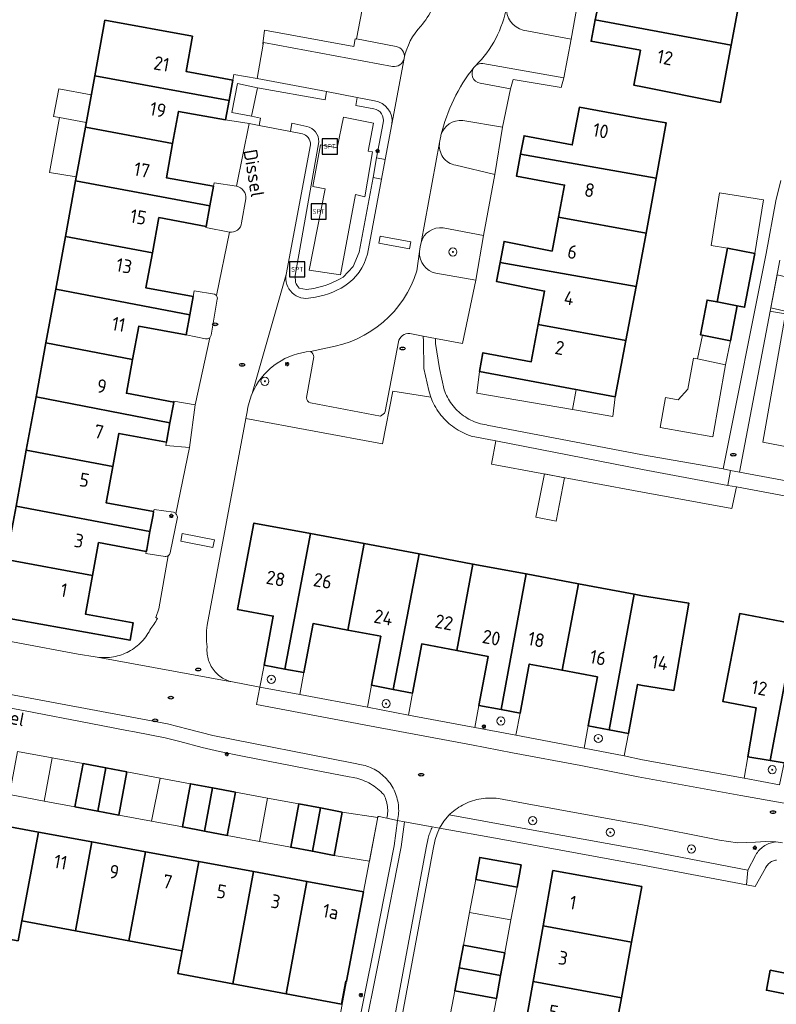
# Model space of a CAD drawing. Header units: metres. Extents: x 152610 to 160096, y 456114 to 462495.
# Tile 357 of 656: x 157439 to 157513, y 460088 to 460185. Entities that reach past the tile are written whole.
import ezdxf
from ezdxf.enums import TextEntityAlignment as Align

# ---------------------------------------------------------------- set-up
doc = ezdxf.new("R2010")
doc.units = ezdxf.units.M
doc.header["$LTSCALE"] = 0.5
doc.layers.get('0').update_dxf_attribs({"linetype": 'CONTINUOUS'})
for name, color, linetype, lineweight in [('B-PV-GR-BEPLANTING_CULTUUR_BOSPLANTSOEN-GV', 251, 'CONTINUOUS', 18), ('B-PV-GR-BEPLANTING_CULTUUR_HEESTERS-GV', 251, 'CONTINUOUS', 18), ('B-PV-GR-BEPLANTING_CULTUUR_ROOS-GV', 251, 'CONTINUOUS', 18), ('B-PV-GR-BEPLANTING_CULTUUR_VASTE PLANTENVAK-GV', 251, 'CONTINUOUS', 18), ('B-PV-GR-BOOM-S', 251, 'CONTINUOUS', 25), ('B-PV-GR-HAAG-GV', 251, 'CONTINUOUS', 13), ('B-PV-IE-MEUBILAIR-S', 251, 'CONTINUOUS', 25), ('B-PV-IE-MEUBILAIR_WEGMEUBILAIR-S', 251, 'CONTINUOUS', 25), ('B-PV-OG-BEBOUWING-GV', 6, 'CONTINUOUS', 35), ('B-PV-OG-BEBOUWING-T18', 1, 'CONTINUOUS', 18), ('B-PV-OG-BEBOUWING_OVERBOUWING-GV', 251, 'CONTINUOUS', 18), ('B-PV-OG-BEBOUWING_SCHUUR-GV', 251, 'CONTINUOUS', 18), ('B-PV-OG-TERREIN_BEGROEID-GV', 251, 'CONTINUOUS', 18), ('B-PV-OG-TOPOGRAFIE-T18', 1, 'CONTINUOUS', 18), ('B-PV-VH-GESLOTENVERHARDING_KUNSTSTOF-GV', 251, 'CONTINUOUS', 18), ('B-PV-VH-HALFVERHARDING_GRAVEL-GV', 251, 'CONTINUOUS', 18), ('B-PV-VH-ONVERHARD_ZAND-GV', 251, 'CONTINUOUS', 18), ('B-PV-VH-OPENVERHARDING_BETONSTRAATSTEEN-GV', 251, 'CONTINUOUS', 18), ('B-PV-VH-OPENVERHARDING_STRAATBAKSTEEN-GV', 251, 'CONTINUOUS', 18), ('B-PV-VH-OPENVERHARDING_TEGEL-GV', 251, 'CONTINUOUS', 18)]:
    doc.layers.add(name, color=color, linetype=linetype, lineweight=lineweight)
doc.styles.add('NLCS-ISO', font='NLCS-ISO.ttf')
doc.styles.add('NLCS-ISO-M750-T18', font='NLCS-ISO.ttf', dxfattribs={"height": 1.35})

# ---------------------------------------------------------------- blocks, each defined once
blk = doc.blocks.new('SIE-MEUBILAIR_PAAL_LICHTMAST-SO')
for points in [[(-0.62, 0), (-1, 0)], [(-0.71, 0.71), (-0.44, 0.44)], [(0, 1), (0, 0.62)], [(0.44, 0.44), (0.71, 0.71)], [(1, 0), (0.62, 0)], [(-0.71, -0.71), (-0.44, -0.44)], [(0, -0.62), (0, -1)], [(0.44, -0.44), (0.71, -0.71)]]:
    blk.add_lwpolyline(points)
blk.add_circle((0, 0), 0.5)
blk = doc.blocks.new('SIE-MEUBILAIR_PUT_RIOOLPUT-SO')
blk.add_ellipse((0, 0), major_axis=(1.25, 0), ratio=0.54)
at = {"style": 'NLCS-ISO'}
blk.add_text('ri', height=0.75, dxfattribs=at).set_placement((-0.04, 0.07), align=Align.MIDDLE_CENTER)
blk = doc.blocks.new('SIE-WEG_SPEELTOESTEL-SO')
at = {"flags": 128}
blk.add_lwpolyline([(-3.75, -3.75), (3.75, -3.75), (3.75, 3.75), (-3.75, 3.75)], close=True, dxfattribs=at)
at = {"style": 'NLCS-ISO'}
blk.add_text('SPT', height=2.25, dxfattribs=at).set_placement((0, 0), align=Align.MIDDLE_CENTER)
blk = doc.blocks.new('SGR-BOOM_GBKN-SO')
at = {"linetype": 'ByBlock', "lineweight": 18}
h = blk.add_hatch(color=0, dxfattribs=at)
h.dxf.hatch_style = 1
edge = h.paths.add_edge_path()
edge.add_arc((0, 0), 0.25, 0, 360)
at = {"color": 0, "linetype": 'ByBlock', "lineweight": 18}
for radius in [2, 0.25]:
    blk.add_circle((0, 0), radius, dxfattribs=at)
at = {"color": 0, "linetype": 'ByBlock', "lineweight": 18, "style": 'NLCS-ISO'}
blk.add_attdef('SOORT', (2.5, 0), '', height=1.5, dxfattribs=at)

msp = doc.modelspace()

# ---------------------------------------------------------------- linework, layer by layer
at = {"layer": 'B-PV-GR-BEPLANTING_CULTUUR_BOSPLANTSOEN-GV', "flags": 128}
msp.add_lwpolyline([(157529.921, 460139.561), (157511.85, 460143.037), (157514.061, 460155.65), (157512.896, 460155.853), (157512.568, 460155.91), (157509.55, 460140.058), (157537.243, 460134.909)], dxfattribs=at)
msp.add_lwpolyline([(157500, 460140.336), (157485.57, 460143.156), (157485.143, 460140.86), (157500, 460138.096), (157508.774, 460136.482), (157509.237, 460138.616), (157508.4, 460138.772)], close=True, dxfattribs=at)
at = {"layer": 'B-PV-GR-BEPLANTING_CULTUUR_HEESTERS-GV', "flags": 128}
for points in [[(157488.269, 460183.576), (157492.962, 460182.698), (157493.765, 460187.107)], [(157484.356, 460163.369), (157480.387, 460164.106)], [(157478.206, 460162.679), (157478.126, 460162.245), (157478.06, 460161.772)], [(157479.674, 460159.661), (157483.582, 460158.973), (157484.356, 460163.369)]]:
    msp.add_lwpolyline(points, dxfattribs=at)
at = {"layer": 'B-PV-GR-BEPLANTING_CULTUUR_HEESTERS-GV'}
for points in [[(157486.633, 460185.897, 0.377502), (157488.269, 460183.576)], [(157480.387, 460164.106, 0.375178), (157478.206, 460162.679)], [(157478.06, 460161.772, 0.381141), (157479.674, 460159.661)]]:
    msp.add_lwpolyline(points, format="xyb", dxfattribs=at)
at = {"layer": 'B-PV-GR-BEPLANTING_CULTUUR_ROOS-GV'}
for points in [[(157482.313, 460174.677, 0.362057), (157480.169, 460173.223)], [(157480.03, 460172.525, 0.415954), (157481.633, 460170.286)], [(157477.097, 460153.715, 0.369499), (157475.972, 460152.883)], [(157466.914, 460151.899, 0.264516), (157461.583, 460147.808)], [(157467.642, 460151.407, 0.275533), (157467.332, 460151.936)], [(157461.583, 460147.808, 0.068834), (157461.1, 460145.993)], [(157467.326, 460146.895, -0.353709), (157466.927, 460147.403)], [(157474.685, 460146.026, -0.180539), (157474.21, 460145.598)]]:
    msp.add_lwpolyline(points, format="xyb", dxfattribs=at)
at = {"layer": 'B-PV-GR-BEPLANTING_CULTUUR_ROOS-GV', "flags": 128}
for points in [[(157486.23, 460174.029), (157482.313, 460174.677)], [(157480.169, 460173.223), (157480.143, 460173.108), (157480.117, 460172.993), (157480.03, 460172.525)], [(157481.633, 460170.286), (157485.473, 460169.377), (157486.23, 460174.029)], [(157461.1, 460145.993), (157460.981, 460145.362), (157474.425, 460142.854), (157475.437, 460148.058), (157479.17, 460147.445), (157479.127, 460147.553), (157478.963, 460148.098), (157478.496, 460150.282), (157478.45, 460152.96), (157478.405, 460153.466), (157477.931, 460153.555), (157477.097, 460153.715)], [(157475.972, 460152.883), (157474.685, 460146.026)], [(157467.332, 460151.936), (157466.914, 460151.899)], [(157466.927, 460147.403), (157467.642, 460151.407)], [(157474.21, 460145.598), (157467.326, 460146.895)], [(157471.498, 460082.887), (157473.689, 460093.829), (157475.559, 460103.306), (157475.898, 460105.798), (157474.847, 460106.032), (157474.09, 460106.175), (157473.963, 460106.199), (157473.912, 460105.942), (157473.106, 460101.692), (157472.554, 460098.777), (157470.884, 460089.974), (157469.018, 460080.139)]]:
    msp.add_lwpolyline(points, dxfattribs=at)
for points in [[(157464.796, 460120.693), (157462.758, 460121.076), (157462.353, 460118.915), (157466.27, 460118.179), (157466.675, 460120.341)], [(157475.474, 460118.69), (157473.329, 460119.093), (157472.923, 460116.929), (157476.972, 460116.169), (157477.377, 460118.333)], [(157486.091, 460116.7), (157483.892, 460117.113), (157483.485, 460114.945), (157487.537, 460114.184), (157487.943, 460116.353)], [(157496.73, 460114.706), (157494.653, 460115.095), (157494.246, 460112.923), (157498.196, 460112.143), (157498.609, 460114.354)], [(157512.569, 460111.688), (157510.363, 460112.069), (157509.986, 460109.966), (157513.46, 460109.289), (157513.949, 460111.451)]]:
    msp.add_lwpolyline(points, close=True, dxfattribs=at)
at = {"layer": 'B-PV-GR-BEPLANTING_CULTUUR_VASTE PLANTENVAK-GV', "flags": 128}
for points in [[(157475.773, 460181.965), (157471.869, 460182.726), (157471.858, 460182.669), (157471.721, 460182.717), (157471.599, 460181.952), (157462.808, 460183.568), (157462.644, 460182.215), (157462.68, 460182.199)], [(157462.68, 460182.199), (157462.708, 460182.354), (157475.407, 460180.007)], [(157476.546, 460180.781), (157476.555, 460180.83)], [(157484.036, 460178.34), (157487.013, 460177.781), (157487.258, 460178.727), (157492.001, 460177.916), (157492.249, 460178.881), (157484.288, 460180.29)], [(157460.05, 460168.212), (157457.839, 460168.559), (157457.777, 460168.219), (157457.42, 460166.271), (157457.047, 460164.243), (157457.027, 460164.137), (157459.343, 460163.706)], [(157460.556, 460164.62), (157460.969, 460166.98)], [(157457.873, 460157.595), (157455.885, 460157.919), (157455.78, 460157.349), (157455.45, 460155.548), (157455.089, 460153.584), (157456.986, 460153.205)], [(157457.556, 460153.546), (157458.151, 460157.101)], [(157453.835, 460136.136), (157451.936, 460136.412), (157451.895, 460136.195), (157451.835, 460135.868), (157451.536, 460134.238), (157451.211, 460132.471), (157451.175, 460132.274), (157451.136, 460132.058), (157453.026, 460131.784)], [(157453.531, 460132.117), (157454.243, 460135.643)]]:
    msp.add_lwpolyline(points, dxfattribs=at)
at = {"layer": 'B-PV-GR-BEPLANTING_CULTUUR_VASTE PLANTENVAK-GV'}
for points in [[(157476.555, 460180.83, 0.401549), (157475.773, 460181.965)], [(157475.407, 460180.007, 0.401317), (157476.546, 460180.781)], [(157483.582, 460180.078, 0.059235), (157483.415, 460179.907)], [(157484.288, 460180.29, 0.194907), (157483.582, 460180.078)], [(157483.415, 460179.907, 0.564431), (157484.036, 460178.34)], [(157460.969, 460166.98, 0.387248), (157460.05, 460168.212)], [(157459.343, 460163.706, 0.432052), (157460.556, 460164.62)], [(157458.08, 460157.448, 0.158429), (157457.873, 460157.595)], [(157458.151, 460157.101, 0.220615), (157458.08, 460157.448)], [(157456.986, 460153.205, 0.249481), (157457.41, 460153.307)], [(157457.41, 460153.307, 0.152506), (157457.556, 460153.546)], [(157454.089, 460135.971, 0.127339), (157453.835, 460136.136)], [(157454.243, 460135.643, 0.152049), (157454.089, 460135.971)], [(157453.026, 460131.784, 0.174668), (157453.329, 460131.849)], [(157453.329, 460131.849, 0.209732), (157453.531, 460132.117)]]:
    msp.add_lwpolyline(points, format="xyb", dxfattribs=at)
at = {"layer": 'B-PV-GR-BEPLANTING_CULTUUR_VASTE PLANTENVAK-GV', "flags": 128}
for points in [[(157462.118, 460177.904), (157460.159, 460178.309), (157459.603, 460175.453), (157461.54, 460175.108)], [(157455.986, 460146.709), (157453.891, 460147.058), (157453.875, 460146.973), (157453.839, 460146.776), (157453.497, 460144.917), (157453.184, 460143.212), (157453.148, 460143.015), (157453.092, 460142.711), (157455.434, 460142.486)]]:
    msp.add_lwpolyline(points, close=True, dxfattribs=at)
at = {"layer": 'B-PV-GR-HAAG-GV', "flags": 128}
msp.add_lwpolyline([(157462.073, 460178.816), (157459.796, 460179.218), (157459.691, 460178.644), (157459.322, 460176.632), (157458.979, 460174.762), (157461.309, 460174.386), (157462.265, 460174.2), (157462.406, 460174.922), (157461.54, 460175.108), (157459.603, 460175.453), (157460.159, 460178.309), (157462.118, 460177.904), (157468.786, 460176.707), (157468.916, 460177.518)], close=True, dxfattribs=at)
for points in [[(157473.626, 460176.625), (157471.916, 460176.949), (157471.797, 460176.166), (157473.555, 460175.826)], [(157466.957, 460174.096), (157465.494, 460174.431), (157465.349, 460173.6)], [(157474.47, 460174.466), (157473.836, 460171.009), (157474.678, 460170.851), (157475.333, 460174.326)], [(157465.349, 460173.6), (157466.547, 460173.367)], [(157467.317, 460172.287), (157464.929, 460159.531)], [(157465.838, 460158.749), (157465.813, 460159.442), (157468.15, 460172.59)], [(157472.921, 460161.529), (157474.312, 460168.908), (157473.48, 460169.065), (157472.133, 460161.718), (157471.529, 460160.298), (157470.533, 460159.262)], [(157467.643, 460158.147), (157466.934, 460158.034), (157466.229, 460158.193)]]:
    msp.add_lwpolyline(points, dxfattribs=at)
at = {"layer": 'B-PV-GR-HAAG-GV'}
for points in [[(157475.333, 460174.326, 0.409934), (157473.626, 460176.625)], [(157473.555, 460175.826, -0.450591), (157474.47, 460174.466)], [(157466.547, 460173.367, -0.163235), (157467.091, 460173.022)], [(157468.15, 460172.59, 0.360511), (157466.957, 460174.096)], [(157467.091, 460173.022, -0.192455), (157467.317, 460172.287)], [(157470.72, 460158.418, 0.18748), (157472.921, 460161.529)], [(157464.929, 460159.531, 0.538758), (157467.371, 460157.225)], [(157466.229, 460158.193, -0.117152), (157465.838, 460158.749)], [(157470.533, 460159.262, -0.09023), (157467.643, 460158.147)], [(157467.371, 460157.225, 0.11014), (157470.72, 460158.418)]]:
    msp.add_lwpolyline(points, format="xyb", dxfattribs=at)
at = {"layer": 'B-PV-OG-BEBOUWING-GV', "flags": 128}
for points in [[(157509.751, 460187.552), (157501.074, 460189.142), (157500.447, 460185.731), (157500, 460185.787), (157495.749, 460186.584), (157495.353, 460184.588), (157508.732, 460182.101)], [(157455.728, 460182.994), (157447.106, 460184.553), (157446.103, 460179.07), (157459.322, 460176.632), (157459.691, 460178.644), (157455.083, 460179.509)], [(157508.732, 460182.101), (157495.353, 460184.588), (157494.937, 460182.487), (157499.789, 460181.588), (157499.141, 460178.161), (157500, 460177.99), (157507.679, 460176.464)], [(157459.322, 460176.632), (157446.103, 460179.07), (157445.18, 460174.029), (157453.767, 460172.412), (157454.354, 460175.579), (157458.979, 460174.762)], [(157500, 460174.84), (157493.782, 460175.98), (157493.082, 460172.285), (157488.345, 460173.173), (157488.001, 460171.36), (157501.346, 460169.001), (157502.334, 460174.434)], [(157453.767, 460172.412), (157445.18, 460174.029), (157444.211, 460168.733), (157457.42, 460166.271), (157457.777, 460168.219), (157453.144, 460169.049)], [(157501.346, 460169.001), (157488.001, 460171.36), (157487.591, 460169.205), (157492.332, 460168.319), (157491.734, 460165.159), (157500.364, 460163.599)], [(157457.42, 460166.271), (157444.211, 460168.733), (157443.209, 460163.257), (157451.77, 460161.643), (157452.416, 460165.122), (157457.047, 460164.243)], [(157500.364, 460163.599), (157491.734, 460165.159), (157491.106, 460161.836), (157486.371, 460162.776), (157485.976, 460160.69), (157499.38, 460158.338), (157499.913, 460161.117)], [(157451.77, 460161.643), (157443.209, 460163.257), (157442.26, 460158.072), (157455.45, 460155.548), (157455.78, 460157.349), (157451.13, 460158.199)], [(157508.35, 460162.109), (157507.338, 460156.824), (157509.295, 460156.449), (157510.046, 460156.305), (157511.058, 460161.59)], [(157499.38, 460158.338), (157485.976, 460160.69), (157485.626, 460158.845), (157490.36, 460157.897), (157489.739, 460154.611), (157498.361, 460153.027)], [(157455.45, 460155.548), (157442.26, 460158.072), (157441.295, 460152.8), (157449.827, 460151.169), (157450.434, 460154.438), (157455.089, 460153.584)], [(157507.338, 460156.824), (157506.35, 460157.013), (157505.708, 460153.572), (157508.653, 460153.008), (157509.295, 460156.449)], [(157498.361, 460153.027), (157489.739, 460154.611), (157489.045, 460150.944), (157484.294, 460151.825), (157483.945, 460149.989), (157497.297, 460147.482)], [(157449.827, 460151.169), (157441.295, 460152.8), (157440.322, 460147.478), (157453.497, 460144.917), (157453.839, 460146.776), (157453.875, 460146.973), (157449.21, 460147.84)], [(157453.497, 460144.917), (157440.322, 460147.478), (157439.359, 460142.221), (157447.871, 460140.62), (157448.476, 460143.882), (157453.148, 460143.015), (157453.184, 460143.212)], [(157447.871, 460140.62), (157439.359, 460142.221), (157438.355, 460136.73), (157451.536, 460134.238), (157451.835, 460135.868), (157451.895, 460136.195), (157447.211, 460137.064)], [(157451.536, 460134.238), (157438.355, 460136.73), (157437.396, 460131.489), (157445.884, 460129.909), (157446.485, 460133.145), (157451.175, 460132.274), (157451.211, 460132.471)], [(157467.327, 460134.022), (157461.754, 460135.065), (157460.142, 460126.565), (157463.662, 460125.904), (157462.758, 460121.076), (157464.796, 460120.693)], [(157472.598, 460133.035), (157467.327, 460134.022), (157464.796, 460120.693), (157466.675, 460120.341), (157467.579, 460125.169), (157470.998, 460124.528)], [(157478.006, 460132.023), (157472.598, 460133.035), (157470.998, 460124.528), (157474.234, 460123.921), (157473.329, 460119.093), (157475.474, 460118.69)], [(157483.314, 460131.029), (157478.006, 460132.023), (157475.474, 460118.69), (157477.377, 460118.333), (157478.283, 460123.161), (157481.731, 460122.514)], [(157445.884, 460129.909), (157437.396, 460131.489), (157436.37, 460125.884), (157449.571, 460123.527), (157449.883, 460125.234), (157445.178, 460126.108)], [(157488.533, 460130.052), (157483.314, 460131.029), (157481.731, 460122.514), (157484.797, 460121.939), (157483.892, 460117.113), (157486.091, 460116.7)], [(157493.689, 460129.086), (157488.533, 460130.052), (157486.091, 460116.7), (157487.943, 460116.353), (157488.847, 460121.179), (157492.082, 460120.572)], [(157499.16, 460128.062), (157493.689, 460129.086), (157492.082, 460120.572), (157495.556, 460119.92), (157494.653, 460115.095), (157496.73, 460114.706)], [(157500, 460127.905), (157499.16, 460128.062), (157496.73, 460114.706), (157498.609, 460114.354), (157499.512, 460119.176), (157500, 460119.087), (157503.083, 460118.584), (157504.562, 460127.177)], [(157515.096, 460125.128), (157509.562, 460126.153), (157507.896, 460117.508), (157511.166, 460116.891), (157510.363, 460112.069), (157512.569, 460111.688)], [(157520.476, 460124.131), (157515.096, 460125.128), (157512.569, 460111.688), (157513.949, 460111.451), (157514.61, 460111.337), (157515.589, 460116.098), (157518.817, 460115.533)], [(157447.176, 460110.968), (157444.947, 460111.384), (157444.152, 460107.137), (157446.391, 460106.717)], [(157449.256, 460110.58), (157447.176, 460110.968), (157446.391, 460106.717), (157448.46, 460106.329)], [(157457.691, 460109.004), (157455.517, 460109.41), (157454.72, 460105.156), (157456.896, 460104.748)], [(157459.935, 460108.585), (157457.691, 460109.004), (157456.896, 460104.748), (157459.138, 460104.328)], [(157468.308, 460107.021), (157466.179, 460107.419), (157465.381, 460103.158), (157467.524, 460102.757)], [(157470.447, 460106.622), (157468.308, 460107.021), (157467.524, 460102.757), (157469.673, 460102.354)], [(157438.927, 460095.903), (157440.56, 460104.643), (157435.057, 460105.652), (157433.408, 460096.927), (157433.033, 460094.942), (157438.564, 460093.96)], [(157445.829, 460103.677), (157440.56, 460104.643), (157438.927, 460095.903), (157444.213, 460094.922)], [(157451.094, 460102.712), (157445.829, 460103.677), (157444.213, 460094.922), (157449.444, 460093.952)], [(157456.336, 460101.75), (157451.094, 460102.712), (157449.444, 460093.952), (157454.698, 460092.977)], [(157461.728, 460100.762), (157456.336, 460101.75), (157454.698, 460092.977), (157454.276, 460090.716), (157459.674, 460089.714)], [(157488.052, 460101.428), (157483.99, 460102.157), (157483.583, 460099.993), (157487.647, 460099.241)], [(157466.979, 460099.799), (157461.728, 460100.762), (157459.674, 460089.714), (157464.942, 460088.727)], [(157499.939, 460099.296), (157491.179, 460100.867), (157490.212, 460095.433), (157498.928, 460093.801)], [(157472.554, 460098.777), (157466.979, 460099.799), (157464.942, 460088.727), (157470.384, 460087.717), (157470.815, 460089.986), (157470.884, 460089.974)], [(157498.928, 460093.801), (157490.212, 460095.433), (157489.238, 460089.955), (157497.926, 460088.351)], [(157486.452, 460092.78), (157482.367, 460093.536), (157481.946, 460091.3), (157486.039, 460090.545)], [(157486.039, 460090.545), (157481.946, 460091.3), (157481.521, 460089.039), (157485.62, 460088.28)], [(157514.529, 460090.678), (157512.563, 460091.046), (157512.194, 460089.081), (157514.16, 460088.712)], [(157497.926, 460088.351), (157489.238, 460089.955), (157488.321, 460084.801), (157496.987, 460083.241)]]:
    msp.add_lwpolyline(points, close=True, dxfattribs=at)
at = {"layer": 'B-PV-OG-BEBOUWING_OVERBOUWING-GV', "flags": 128}
for points in [[(157442.641, 460174.97), (157445.263, 460174.483), (157445.759, 460177.192), (157442.56, 460177.786), (157442.057, 460175.078)], [(157445.263, 460174.483), (157442.641, 460174.97), (157441.652, 460169.578), (157444.288, 460169.151), (157445.18, 460174.029)], [(157511.91, 460166.876), (157507.58, 460167.574), (157506.741, 460162.368), (157508.35, 460162.109), (157511.058, 460161.59)], [(157505.412, 460151.209), (157508.174, 460150.649), (157508.653, 460153.008), (157505.885, 460153.538)], [(157508.174, 460150.649), (157505.412, 460151.209), (157505.023, 460151.303), (157504.441, 460148.238), (157503.493, 460147.189), (157502.253, 460147.408), (157501.734, 460144.476), (157506.919, 460143.558)], [(157497.297, 460147.482), (157493.472, 460148.2), (157493.122, 460146.242), (157497.092, 460145.564)], [(157441.121, 460107.705), (157441.9, 460111.953), (157438.505, 460112.587), (157437.71, 460108.344)], [(157444.947, 460111.384), (157441.9, 460111.953), (157441.121, 460107.705), (157444.152, 460107.137)], [(157451.687, 460105.724), (157452.523, 460109.97), (157449.256, 460110.58), (157448.46, 460106.329)], [(157455.517, 460109.41), (157452.523, 460109.97), (157451.687, 460105.724), (157454.72, 460105.156)], [(157462.295, 460103.736), (157463.106, 460107.993), (157459.935, 460108.585), (157459.138, 460104.328)], [(157466.179, 460107.419), (157463.106, 460107.993), (157462.295, 460103.736), (157465.381, 460103.158)], [(157473.939, 460106.076), (157470.447, 460106.622), (157469.673, 460102.354), (157473.124, 460101.789), (157473.912, 460105.942)], [(157482.969, 460096.73), (157487.048, 460096), (157487.647, 460099.241), (157483.583, 460099.993)], [(157487.048, 460096), (157482.969, 460096.73), (157482.367, 460093.536), (157486.452, 460092.78)], [(157480.97, 460086.112), (157485.083, 460085.379), (157485.62, 460088.28), (157481.521, 460089.039)]]:
    msp.add_lwpolyline(points, close=True, dxfattribs=at)
at = {"layer": 'B-PV-OG-BEBOUWING_SCHUUR-GV', "flags": 128}
for points in [[(157516.211, 460158.816), (157513.248, 460159.484), (157512.629, 460156.233), (157515.484, 460155.59)], [(157493.122, 460146.242), (157493.472, 460148.2), (157483.945, 460149.989), (157483.692, 460147.854)], [(157492.325, 460139.524), (157490.338, 460139.894), (157489.506, 460135.635), (157491.515, 460135.241)]]:
    msp.add_lwpolyline(points, close=True, dxfattribs=at)
at = {"layer": 'B-PV-OG-TERREIN_BEGROEID-GV', "flags": 128}
msp.add_lwpolyline([(157485.181, 460108.001), (157484.967, 460108.003), (157484.753, 460107.997), (157484.539, 460107.983), (157484.326, 460107.96), (157484.114, 460107.93), (157483.903, 460107.892), (157483.694, 460107.846), (157483.486, 460107.793), (157483.281, 460107.731), (157483.078, 460107.662), (157482.878, 460107.586), (157482.68, 460107.502), (157482.486, 460107.411), (157482.296, 460107.312), (157482.109, 460107.207), (157481.927, 460107.095), (157481.749, 460106.976), (157481.575, 460106.85), (157481.406, 460106.718), (157481.242, 460106.58), (157481.084, 460106.435), (157480.98, 460106.335), (157487.81, 460105.103), (157498.507, 460103.172), (157500, 460102.903), (157510.348, 460100.915), (157511.104, 460102.335), (157511.147, 460102.414), (157511.221, 460102.535), (157511.302, 460102.652), (157511.39, 460102.765), (157511.483, 460102.872), (157511.583, 460102.974), (157511.688, 460103.07), (157511.798, 460103.16), (157511.913, 460103.244), (157512.033, 460103.321), (157512.157, 460103.392), (157512.284, 460103.455), (157512.415, 460103.511), (157512.549, 460103.56), (157512.685, 460103.601), (157512.824, 460103.634), (157512.964, 460103.659), (157513.105, 460103.677), (157512.113, 460103.712), (157511.123, 460103.646), (157509.337, 460103.584), (157507.569, 460103.843), (157500, 460105.368), (157498.879, 460105.572), (157488.295, 460107.498), (157485.822, 460107.948), (157485.609, 460107.974), (157485.396, 460107.992)], close=True, dxfattribs=at)
at = {"layer": 'B-PV-VH-GESLOTENVERHARDING_KUNSTSTOF-GV', "flags": 128}
msp.add_lwpolyline([(157473.435, 460171.585), (157472.998, 460171.668), (157473.52, 460174.43), (157470.584, 460175.004), (157469.954, 460171.986), (157468.301, 460172.283), (157467.569, 460168.175), (157468.769, 460167.953), (157467.182, 460159.961), (157470.269, 460159.487), (157471.765, 460167.397), (157472.68, 460167.184)], close=True, dxfattribs=at)
at = {"layer": 'B-PV-VH-HALFVERHARDING_GRAVEL-GV', "flags": 128}
for points in [[(157513.592, 460168.772), (157513.122, 460166.77), (157512.171, 460161.593), (157507.921, 460140.404), (157508.664, 460140.246), (157509.55, 460140.058), (157512.568, 460155.91), (157513.523, 460160.928)], [(157537.243, 460134.909), (157509.55, 460140.058), (157508.664, 460140.246), (157508.401, 460138.777), (157508.4, 460138.772), (157509.237, 460138.616), (157527.976, 460135.126)]]:
    msp.add_lwpolyline(points, dxfattribs=at)
msp.add_lwpolyline([(157479.639, 460152.723), (157479.618, 460153.238), (157478.405, 460153.466), (157478.45, 460152.96), (157478.496, 460150.282), (157478.963, 460148.098), (157479.127, 460147.553), (157479.17, 460147.445), (157479.34, 460147.025), (157479.437, 460146.822), (157479.541, 460146.622), (157479.652, 460146.427), (157479.77, 460146.235), (157479.895, 460146.048), (157480.026, 460145.865), (157480.164, 460145.687), (157480.308, 460145.514), (157480.458, 460145.346), (157480.614, 460145.184), (157480.775, 460145.027), (157480.942, 460144.876), (157481.115, 460144.732), (157481.292, 460144.593), (157481.474, 460144.461), (157481.661, 460144.335), (157481.852, 460144.216), (157482.047, 460144.104), (157482.246, 460143.999), (157482.448, 460143.901), (157482.655, 460143.811), (157482.863, 460143.727), (157483.075, 460143.652), (157483.144, 460143.629), (157485.404, 460143.188), (157485.57, 460143.156), (157500, 460140.336), (157508.4, 460138.772), (157508.401, 460138.777), (157508.664, 460140.246), (157507.921, 460140.404), (157500, 460141.778), (157484.704, 460144.709), (157484.651, 460144.716), (157484.449, 460144.75), (157484.249, 460144.791), (157484.051, 460144.84), (157483.855, 460144.897), (157483.661, 460144.961), (157483.47, 460145.033), (157483.282, 460145.112), (157483.097, 460145.199), (157482.916, 460145.293), (157482.738, 460145.394), (157482.565, 460145.501), (157482.396, 460145.616), (157482.231, 460145.737), (157482.071, 460145.864), (157481.917, 460145.997), (157481.768, 460146.137), (157481.624, 460146.282), (157481.486, 460146.433), (157481.355, 460146.589), (157481.229, 460146.75), (157481.11, 460146.915), (157480.997, 460147.086), (157480.891, 460147.26), (157480.793, 460147.439), (157480.701, 460147.621), (157480.616, 460147.807), (157480.539, 460147.996), (157480.469, 460148.188), (157480.022, 460150.287)], close=True, dxfattribs=at)
at = {"layer": 'B-PV-VH-ONVERHARD_ZAND-GV', "flags": 128}
msp.add_lwpolyline([(157462.073, 460178.816), (157459.796, 460179.218), (157459.691, 460178.644), (157459.322, 460176.632), (157458.979, 460174.762), (157461.309, 460174.386), (157462.265, 460174.2), (157462.406, 460174.922), (157461.54, 460175.108), (157459.603, 460175.453), (157460.159, 460178.309), (157462.118, 460177.904), (157468.786, 460176.707), (157468.916, 460177.518)], close=True, dxfattribs=at)
for points in [[(157471.916, 460176.949), (157471.797, 460176.166), (157473.555, 460175.826)], [(157473.626, 460176.625), (157471.916, 460176.949)], [(157466.957, 460174.096), (157465.494, 460174.431), (157465.349, 460173.6)], [(157474.47, 460174.466), (157473.836, 460171.009), (157474.678, 460170.851), (157475.333, 460174.326)], [(157465.349, 460173.6), (157466.547, 460173.367)], [(157467.317, 460172.287), (157464.929, 460159.531)], [(157465.838, 460158.749), (157465.813, 460159.442), (157468.15, 460172.59)], [(157472.921, 460161.529), (157474.312, 460168.908), (157473.48, 460169.065), (157472.133, 460161.718), (157471.529, 460160.298), (157470.533, 460159.262)], [(157467.643, 460158.147), (157466.934, 460158.034), (157466.229, 460158.193)]]:
    msp.add_lwpolyline(points, dxfattribs=at)
at = {"layer": 'B-PV-VH-ONVERHARD_ZAND-GV'}
for points in [[(157475.333, 460174.326, 0.409934), (157473.626, 460176.625)], [(157473.555, 460175.826, -0.450591), (157474.47, 460174.466)], [(157466.547, 460173.367, -0.163235), (157467.091, 460173.022)], [(157468.15, 460172.59, 0.360511), (157466.957, 460174.096)], [(157467.091, 460173.022, -0.192455), (157467.317, 460172.287)], [(157470.72, 460158.418, 0.18748), (157472.921, 460161.529)], [(157464.929, 460159.531, 0.538758), (157467.371, 460157.225)], [(157466.229, 460158.193, -0.117152), (157465.838, 460158.749)], [(157470.533, 460159.262, -0.09023), (157467.643, 460158.147)], [(157467.371, 460157.225, 0.11014), (157470.72, 460158.418)]]:
    msp.add_lwpolyline(points, format="xyb", dxfattribs=at)
at = {"layer": 'B-PV-VH-OPENVERHARDING_BETONSTRAATSTEEN-GV', "flags": 128}
for points in [[(157477.278, 460185.622), (157472.577, 460186.443), (157471.869, 460182.726), (157475.773, 460181.965)], [(157492.962, 460182.698), (157488.269, 460183.576)], [(157475.407, 460180.007), (157462.708, 460182.354), (157462.68, 460182.199), (157462.073, 460178.816), (157468.916, 460177.518)], [(157484.288, 460180.29), (157492.249, 460178.881), (157492.962, 460182.698)], [(157475.333, 460174.326), (157476.546, 460180.781)], [(157487.013, 460177.781), (157484.036, 460178.34)], [(157462.118, 460177.904), (157461.54, 460175.108), (157462.406, 460174.922), (157462.265, 460174.2), (157465.349, 460173.6), (157465.494, 460174.431), (157466.957, 460174.096)], [(157473.555, 460175.826), (157471.797, 460176.166), (157471.916, 460176.949), (157468.916, 460177.518), (157468.786, 460176.707), (157462.118, 460177.904)], [(157468.916, 460177.518), (157471.916, 460176.949), (157473.626, 460176.625)], [(157482.313, 460174.677), (157486.23, 460174.029), (157487.013, 460177.781)], [(157470.533, 460159.262), (157471.529, 460160.298), (157472.133, 460161.718), (157473.48, 460169.065), (157473.836, 460171.009), (157474.47, 460174.466)], [(157468.15, 460172.59), (157465.813, 460159.442), (157465.838, 460158.749)], [(157480.03, 460172.525), (157478.206, 460162.679)], [(157485.473, 460169.377), (157481.633, 460170.286)], [(157480.387, 460164.106), (157484.356, 460163.369), (157485.473, 460169.377)], [(157478.06, 460161.772), (157477.796, 460159.869)], [(157483.582, 460158.973), (157479.674, 460159.661)], [(157477.097, 460153.715), (157477.931, 460153.555), (157478.405, 460153.466), (157479.618, 460153.238), (157482.287, 460152.738), (157483.582, 460158.973)], [(157466.229, 460158.193), (157466.934, 460158.034), (157467.643, 460158.147)], [(157474.685, 460146.026), (157475.972, 460152.883)], [(157468.993, 460152.313), (157467.332, 460151.936)], [(157467.642, 460151.407), (157466.927, 460147.403)], [(157467.326, 460146.895), (157474.21, 460145.598)]]:
    msp.add_lwpolyline(points, dxfattribs=at)
at = {"layer": 'B-PV-VH-OPENVERHARDING_BETONSTRAATSTEEN-GV'}
for points in [[(157478.18, 460183.964, 0.073652), (157479.329, 460185.773)], [(157486.633, 460185.897, -0.154819), (157483.582, 460180.078)], [(157488.269, 460183.576, -0.377502), (157486.633, 460185.897)], [(157476.555, 460180.83, -0.140628), (157478.18, 460183.964)], [(157475.773, 460181.965, -0.401549), (157476.555, 460180.83)], [(157476.546, 460180.781, -0.401317), (157475.407, 460180.007)], [(157483.582, 460180.078, -0.194907), (157484.288, 460180.29)], [(157483.415, 460179.907, 0.112072), (157480.169, 460173.223)], [(157484.036, 460178.34, -0.564431), (157483.415, 460179.907)], [(157473.626, 460176.625, -0.409934), (157475.333, 460174.326)], [(157474.47, 460174.466, 0.450591), (157473.555, 460175.826)], [(157480.169, 460173.223, -0.362057), (157482.313, 460174.677)], [(157466.957, 460174.096, -0.360511), (157468.15, 460172.59)], [(157481.633, 460170.286, -0.415954), (157480.03, 460172.525)], [(157478.206, 460162.679, -0.375178), (157480.387, 460164.106)], [(157479.674, 460159.661, -0.381141), (157478.06, 460161.772)], [(157477.796, 460159.869, -0.285049), (157468.993, 460152.313)], [(157465.838, 460158.749, 0.117152), (157466.229, 460158.193)], [(157467.643, 460158.147, 0.09023), (157470.533, 460159.262)], [(157475.972, 460152.883, -0.369499), (157477.097, 460153.715)], [(157467.332, 460151.936, -0.275533), (157467.642, 460151.407)], [(157466.927, 460147.403, 0.353709), (157467.326, 460146.895)], [(157474.21, 460145.598, 0.180539), (157474.685, 460146.026)]]:
    msp.add_lwpolyline(points, format="xyb", dxfattribs=at)
at = {"layer": 'B-PV-VH-OPENVERHARDING_BETONSTRAATSTEEN-GV', "flags": 128}
for points in [[(157473.435, 460171.585), (157472.68, 460167.184), (157471.765, 460167.397), (157470.269, 460159.487), (157467.182, 460159.961), (157468.769, 460167.953), (157467.569, 460168.175), (157468.301, 460172.283), (157469.954, 460171.986), (157470.584, 460175.004), (157473.52, 460174.43), (157472.998, 460171.668)], [(157474.188, 460163.309), (157474.058, 460162.606), (157477.066, 460162.045), (157477.189, 460162.734)], [(157454.717, 460134.033), (157454.559, 460133.284), (157457.719, 460132.672), (157457.877, 460133.417)]]:
    msp.add_lwpolyline(points, close=True, dxfattribs=at)
at = {"layer": 'B-PV-VH-OPENVERHARDING_STRAATBAKSTEEN-GV'}
for points in [[(157479.329, 460185.773, -0.073652), (157478.18, 460183.964)], [(157483.582, 460180.078, 0.154819), (157486.633, 460185.897)], [(157478.18, 460183.964, 0.140628), (157476.555, 460180.83)], [(157483.415, 460179.907, -0.059235), (157483.582, 460180.078)], [(157480.169, 460173.223, -0.112072), (157483.415, 460179.907)], [(157467.091, 460173.022, 0.163235), (157466.547, 460173.367)], [(157467.317, 460172.287, 0.192455), (157467.091, 460173.022)], [(157460.05, 460168.212, -0.387248), (157460.969, 460166.98)], [(157460.556, 460164.62, -0.432052), (157459.343, 460163.706)], [(157472.921, 460161.529, -0.18748), (157470.72, 460158.418)], [(157468.993, 460152.313, 0.285049), (157477.796, 460159.869)], [(157467.371, 460157.225, -0.538758), (157464.929, 460159.531)], [(157470.72, 460158.418, -0.11014), (157467.371, 460157.225)], [(157458.08, 460157.448, -0.220615), (157458.151, 460157.101)], [(157457.556, 460153.546, -0.152506), (157457.41, 460153.307)], [(157461.583, 460147.808, -0.264516), (157466.914, 460151.899)], [(157461.1, 460145.993, -0.068834), (157461.583, 460147.808)], [(157454.089, 460135.971, -0.152049), (157454.243, 460135.643)], [(157453.531, 460132.117, -0.209732), (157453.329, 460131.849)], [(157452.265, 460125.685, -0.043039), (157451.531, 460124.532)], [(157457.152, 460122.876, -0.06266), (157457.161, 460125.016)]]:
    msp.add_lwpolyline(points, format="xyb", dxfattribs=at)
at = {"layer": 'B-PV-VH-OPENVERHARDING_STRAATBAKSTEEN-GV', "flags": 128}
for points in [[(157476.555, 460180.83), (157476.546, 460180.781), (157475.333, 460174.326), (157474.678, 460170.851), (157474.312, 460168.908), (157472.921, 460161.529)], [(157466.547, 460173.367), (157465.349, 460173.6), (157462.265, 460174.2), (157461.309, 460174.386), (157460.05, 460168.212)], [(157478.206, 460162.679), (157480.03, 460172.525), (157480.117, 460172.993), (157480.143, 460173.108), (157480.169, 460173.223)], [(157461.583, 460147.808), (157464.929, 460159.531), (157467.317, 460172.287)], [(157460.969, 460166.98), (157460.556, 460164.62)], [(157459.343, 460163.706), (157458.08, 460157.448)], [(157477.796, 460159.869), (157478.06, 460161.772), (157478.126, 460162.245), (157478.206, 460162.679)], [(157464.929, 460159.531), (157461.583, 460147.808)], [(157458.151, 460157.101), (157457.556, 460153.546)], [(157457.41, 460153.307), (157455.986, 460146.709), (157455.434, 460142.486), (157454.089, 460135.971)], [(157466.914, 460151.899), (157467.332, 460151.936), (157468.993, 460152.313)], [(157457.161, 460125.016), (157460.981, 460145.362), (157461.1, 460145.993)], [(157454.243, 460135.643), (157453.531, 460132.117)], [(157453.329, 460131.849), (157452.421, 460126.619), (157452.12, 460125.759), (157452.265, 460125.685)], [(157513.918, 460107.481), (157509.676, 460108.244), (157499.57, 460110.088), (157493.915, 460111.205), (157487.214, 460112.464), (157483.162, 460113.225), (157476.649, 460114.449), (157472.6, 460115.209), (157462.03, 460117.195), (157462.353, 460118.915), (157459.475, 460119.456), (157459.407, 460119.477), (157446.346, 460121.869), (157446.148, 460121.901), (157444.472, 460122.146), (157432.564, 460124.374)], [(157451.531, 460124.532), (157451.443, 460124.371), (157451.34, 460124.198), (157451.231, 460124.03), (157451.115, 460123.866), (157450.992, 460123.707), (157450.863, 460123.552), (157450.728, 460123.403), (157450.587, 460123.26), (157450.441, 460123.122), (157450.289, 460122.991), (157450.132, 460122.865), (157449.97, 460122.746), (157449.804, 460122.633), (157449.633, 460122.527), (157449.458, 460122.428), (157449.28, 460122.336), (157449.098, 460122.251), (157448.912, 460122.173), (157448.724, 460122.103), (157448.533, 460122.04), (157448.34, 460121.985), (157448.144, 460121.938), (157447.947, 460121.898), (157447.749, 460121.867), (157447.549, 460121.843), (157447.349, 460121.828), (157447.148, 460121.82), (157446.947, 460121.82), (157446.746, 460121.828), (157446.546, 460121.845), (157446.346, 460121.869)], [(157446.346, 460121.869), (157459.407, 460119.477), (157459.254, 460119.529), (157459.105, 460119.588), (157458.958, 460119.655), (157458.815, 460119.729), (157458.676, 460119.811), (157458.541, 460119.899), (157458.411, 460119.993), (157458.285, 460120.094), (157458.165, 460120.201), (157458.05, 460120.314), (157457.941, 460120.432), (157457.838, 460120.556), (157457.741, 460120.685), (157457.651, 460120.818), (157457.567, 460120.956), (157457.49, 460121.097), (157457.421, 460121.242), (157457.359, 460121.391), (157457.304, 460121.543), (157457.257, 460121.696), (157457.217, 460121.852), (157457.185, 460122.01), (157457.162, 460122.17), (157457.146, 460122.33), (157457.138, 460122.491), (157457.138, 460122.652), (157457.146, 460122.813), (157457.152, 460122.876)], [(157431.654, 460119.327), (157453.273, 460115.294), (157455.288, 460114.787), (157457.703, 460114.157), (157471.393, 460111.449), (157472.521, 460111.249), (157472.704, 460111.199), (157472.887, 460111.141), (157473.067, 460111.076), (157473.244, 460111.003), (157473.418, 460110.923), (157473.589, 460110.835), (157473.756, 460110.74), (157473.919, 460110.639), (157474.077, 460110.531), (157474.231, 460110.416), (157474.38, 460110.295), (157474.524, 460110.168), (157474.662, 460110.035), (157474.795, 460109.897), (157474.921, 460109.753), (157475.042, 460109.604), (157475.156, 460109.45), (157475.264, 460109.291), (157475.365, 460109.128), (157475.459, 460108.961), (157475.546, 460108.79), (157475.626, 460108.616), (157475.699, 460108.438), (157475.764, 460108.258), (157475.821, 460108.075), (157475.871, 460107.889), (157475.913, 460107.702), (157475.948, 460107.514), (157475.974, 460107.324), (157475.992, 460107.133), (157476.003, 460106.941), (157476.005, 460106.749), (157476, 460106.558), (157475.986, 460106.366), (157475.965, 460106.176), (157475.935, 460105.986), (157475.898, 460105.798), (157476.587, 460105.67), (157479.314, 460105.164), (157480.028, 460105.032), (157480.457, 460105.718), (157480.98, 460106.335), (157481.084, 460106.435), (157481.242, 460106.58), (157481.406, 460106.718), (157481.575, 460106.85), (157481.749, 460106.976), (157481.927, 460107.095), (157482.109, 460107.207), (157482.296, 460107.312), (157482.486, 460107.411), (157482.68, 460107.502), (157482.878, 460107.586), (157483.078, 460107.662), (157483.281, 460107.731), (157483.486, 460107.793), (157483.694, 460107.846), (157483.903, 460107.892), (157484.114, 460107.93), (157484.326, 460107.96), (157484.539, 460107.983), (157484.753, 460107.997), (157484.967, 460108.003), (157485.181, 460108.001), (157485.396, 460107.992), (157485.609, 460107.974), (157485.822, 460107.948), (157488.295, 460107.498), (157498.879, 460105.572), (157500, 460105.368), (157507.569, 460103.843), (157509.337, 460103.584), (157511.123, 460103.646), (157512.113, 460103.712), (157513.105, 460103.677), (157513.755, 460103.587)], [(157513.46, 460109.289), (157509.986, 460109.966), (157500, 460111.764), (157498.196, 460112.143), (157494.246, 460112.923), (157487.537, 460114.184), (157483.485, 460114.945), (157476.972, 460116.169), (157472.923, 460116.929), (157466.27, 460118.179), (157462.353, 460118.915), (157462.03, 460117.195), (157472.6, 460115.209), (157476.649, 460114.449), (157483.162, 460113.225), (157487.214, 460112.464), (157493.915, 460111.205), (157499.57, 460110.088), (157509.676, 460108.244), (157513.918, 460107.481)], [(157472.179, 460082.721), (157474.376, 460093.693), (157476.25, 460103.191), (157476.587, 460105.67), (157475.898, 460105.798), (157475.559, 460103.306), (157473.689, 460093.829), (157471.498, 460082.887)], [(157473.77, 460076.494), (157478.721, 460103.105), (157478.895, 460104.047), (157478.933, 460104.174), (157478.973, 460104.301), (157479.015, 460104.427), (157479.059, 460104.552), (157479.106, 460104.676), (157479.154, 460104.799), (157479.205, 460104.922), (157479.259, 460105.043), (157479.314, 460105.164), (157476.587, 460105.67), (157476.25, 460103.191), (157474.376, 460093.693), (157472.179, 460082.721)], [(157474.458, 460076.366), (157479.409, 460102.978), (157479.583, 460103.92), (157479.78, 460104.486), (157480.028, 460105.032), (157479.314, 460105.164), (157479.259, 460105.043), (157479.205, 460104.922), (157479.154, 460104.799), (157479.106, 460104.676), (157479.059, 460104.552), (157479.015, 460104.427), (157478.973, 460104.301), (157478.933, 460104.174), (157478.895, 460104.047), (157478.721, 460103.105), (157473.77, 460076.494)]]:
    msp.add_lwpolyline(points, dxfattribs=at)
for points in [[(157474.188, 460163.309), (157477.189, 460162.734), (157477.066, 460162.045), (157474.058, 460162.606)], [(157454.717, 460134.033), (157457.877, 460133.417), (157457.719, 460132.672), (157454.559, 460133.284)]]:
    msp.add_lwpolyline(points, close=True, dxfattribs=at)
at = {"layer": 'B-PV-VH-OPENVERHARDING_TEGEL-GV', "flags": 128}
for points in [[(157474.678, 460170.851), (157473.836, 460171.009), (157473.48, 460169.065), (157474.312, 460168.908)], [(157487.81, 460105.103), (157480.98, 460106.335), (157480.457, 460105.718), (157480.028, 460105.032), (157485.899, 460103.978), (157500, 460101.39), (157510.242, 460099.442), (157510.348, 460100.915), (157500, 460102.903), (157498.507, 460103.172)]]:
    msp.add_lwpolyline(points, close=True, dxfattribs=at)
for points in [[(157436.245, 460117.147), (157439.267, 460116.569), (157445.703, 460115.338), (157449.273, 460114.655), (157450.008, 460114.513), (157453.04, 460113.929), (157454.466, 460113.571), (157456.669, 460112.99), (157458.371, 460112.57), (157460.623, 460112.133), (157466.859, 460110.923), (157471.121, 460110.096), (157471.561, 460110.018), (157471.689, 460109.991), (157471.892, 460109.941), (157472.093, 460109.884), (157472.292, 460109.819), (157472.488, 460109.746), (157472.682, 460109.666), (157472.872, 460109.579), (157473.059, 460109.484), (157473.242, 460109.383), (157473.42, 460109.274), (157473.595, 460109.159), (157473.765, 460109.037), (157473.93, 460108.909), (157474.091, 460108.774), (157474.246, 460108.633), (157474.395, 460108.487), (157474.539, 460108.335), (157474.565, 460108.284), (157474.635, 460108.134), (157474.698, 460107.981), (157474.754, 460107.826), (157474.802, 460107.668), (157474.842, 460107.507), (157474.874, 460107.345), (157474.899, 460107.182), (157474.915, 460107.017), (157474.924, 460106.852), (157474.924, 460106.687), (157474.917, 460106.522), (157474.902, 460106.358), (157474.878, 460106.194), (157474.847, 460106.032), (157475.898, 460105.798), (157475.935, 460105.986), (157475.965, 460106.176), (157475.986, 460106.366), (157476, 460106.558), (157476.005, 460106.749), (157476.003, 460106.941), (157475.992, 460107.133), (157475.974, 460107.324), (157475.948, 460107.514), (157475.913, 460107.702), (157475.871, 460107.889), (157475.821, 460108.075), (157475.764, 460108.258), (157475.699, 460108.438), (157475.626, 460108.616), (157475.546, 460108.79), (157475.459, 460108.961), (157475.365, 460109.128), (157475.264, 460109.291), (157475.156, 460109.45), (157475.042, 460109.604), (157474.921, 460109.753), (157474.795, 460109.897), (157474.662, 460110.035), (157474.524, 460110.168), (157474.38, 460110.295), (157474.231, 460110.416), (157474.077, 460110.531), (157473.919, 460110.639), (157473.756, 460110.74), (157473.589, 460110.835), (157473.418, 460110.923), (157473.244, 460111.003), (157473.067, 460111.076), (157472.887, 460111.141), (157472.704, 460111.199), (157472.521, 460111.249), (157471.393, 460111.449), (157457.703, 460114.157), (157455.288, 460114.787), (157453.273, 460115.294), (157431.654, 460119.327)], [(157513.755, 460103.587), (157513.105, 460103.677), (157512.964, 460103.659), (157512.824, 460103.634), (157512.685, 460103.601), (157512.549, 460103.56), (157512.415, 460103.511), (157512.284, 460103.455), (157512.157, 460103.392), (157512.033, 460103.321), (157511.913, 460103.244), (157511.798, 460103.16), (157511.688, 460103.07), (157511.583, 460102.974), (157511.483, 460102.872), (157511.39, 460102.765), (157511.302, 460102.652), (157511.221, 460102.535), (157511.147, 460102.414), (157511.104, 460102.335), (157510.348, 460100.915), (157510.242, 460099.442), (157511.077, 460099.284), (157512.096, 460101.109), (157512.113, 460101.144), (157512.163, 460101.237), (157512.221, 460101.325), (157512.285, 460101.409), (157512.355, 460101.487), (157512.431, 460101.56), (157512.512, 460101.628), (157512.598, 460101.688), (157512.688, 460101.742), (157512.782, 460101.789), (157512.88, 460101.829), (157512.98, 460101.861), (157513.082, 460101.886), (157513.186, 460101.902)]]:
    msp.add_lwpolyline(points, dxfattribs=at)

# ---------------------------------------------------------------- block references
at = {"layer": 'B-PV-GR-BOOM-S', "xscale": 0.2, "yscale": 0.2, "zscale": 0.2}
for p in [(157481.341, 460161.743), (157462.839, 460149.015), (157463.473, 460119.685), (157474.768, 460117.289), (157486.063, 460115.578), (157495.646, 460113.866), (157512.759, 460110.786), (157489.192, 460105.778), (157496.828, 460104.62), (157504.808, 460102.979)]:
    msp.add_blockref('SGR-BOOM_GBKN-SO', p, dxfattribs=at)
at = {"layer": 'B-PV-IE-MEUBILAIR-S', "xscale": 0.2, "yscale": 0.2, "zscale": 0.2}
for name, p in [('SIE-MEUBILAIR_PAAL_LICHTMAST-SO', (157473.933, 460171.693)), ('SIE-MEUBILAIR_PUT_RIOOLPUT-SO', (157457.947, 460154.618)), ('SIE-MEUBILAIR_PUT_RIOOLPUT-SO', (157476.392, 460152.241)), ('SIE-MEUBILAIR_PAAL_LICHTMAST-SO', (157465.023, 460150.712)), ('SIE-MEUBILAIR_PUT_RIOOLPUT-SO', (157460.598, 460150.631)), ('SIE-MEUBILAIR_PUT_RIOOLPUT-SO', (157508.932, 460141.787)), ('SIE-MEUBILAIR_PAAL_LICHTMAST-SO', (157453.635, 460135.772)), ('SIE-MEUBILAIR_PUT_RIOOLPUT-SO', (157456.287, 460120.643)), ('SIE-MEUBILAIR_PUT_RIOOLPUT-SO', (157453.588, 460117.881)), ('SIE-MEUBILAIR_PUT_RIOOLPUT-SO', (157452.033, 460115.644)), ('SIE-MEUBILAIR_PAAL_LICHTMAST-SO', (157484.396, 460115.029)), ('SIE-MEUBILAIR_PAAL_LICHTMAST-SO', (157459.1, 460112.315)), ('SIE-MEUBILAIR_PUT_RIOOLPUT-SO', (157478.219, 460110.295)), ('SIE-MEUBILAIR_PUT_RIOOLPUT-SO', (157512.835, 460106.615)), ('SIE-MEUBILAIR_PAAL_LICHTMAST-SO', (157511.044, 460103.113)), ('SIE-MEUBILAIR_PAAL_LICHTMAST-SO', (157472.289, 460088.612))]:
    msp.add_blockref(name, p, dxfattribs=at)
at = {"layer": 'B-PV-IE-MEUBILAIR_WEGMEUBILAIR-S', "xscale": 0.2, "yscale": 0.2, "zscale": 0.2}
for p in [(157469.227, 460172.132), (157468.129, 460165.722), (157466.029, 460160.031)]:
    msp.add_blockref('SIE-WEG_SPEELTOESTEL-SO', p, dxfattribs=at)

# ---------------------------------------------------------------- texts
at = {"layer": 'B-PV-OG-BEBOUWING-T18', "style": 'NLCS-ISO-M750-T18'}
for s, rotation, p in [('21', 349.6, (157452.679, 460180.255)), ('12', 348.8, (157502.215, 460180.882)), ('19', 349.5, (157452.326, 460175.741)), ('10', 349.3, (157495.888, 460173.667)), ('17', 349.5, (157450.743, 460169.81)), ('8', 349.2, (157494.785, 460167.829)), ('15', 349.6, (157450.392, 460165.188)), ('6', 349.3, (157493.102, 460161.749)), ('13', 349.5, (157448.992, 460160.378)), ('4', 349.3, (157492.774, 460157.21)), ('11', 349.5, (157448.454, 460154.621)), ('2', 349.3, (157491.848, 460152.313)), ('9', 349.6, (157446.795, 460148.527)), ('7', 349.5, (157446.516, 460144.049)), ('5', 349.5, (157445.083, 460139.298)), ('3', 349.5, (157444.549, 460133.32)), ('28', 349.3, (157463.904, 460129.605)), ('26', 349.4, (157468.53, 460129.378)), ('1', 349.5, (157443.073, 460128.465)), ('24', 349.3, (157474.502, 460125.776)), ('22', 349.4, (157480.468, 460125.295)), ('20', 349.3, (157485.132, 460123.784)), ('18', 349.4, (157489.552, 460123.59)), ('16', 349.4, (157495.621, 460121.819)), ('14', 350.6, (157501.706, 460121.346)), ('12', 350.2, (157511.496, 460118.834)), ('11', 349.6, (157442.744, 460101.701)), ('9', 349.6, (157448.011, 460100.735)), ('7', 349.6, (157453.264, 460099.772)), ('5', 349.6, (157458.581, 460098.797)), ('3', 349.6, (157463.903, 460097.822)), ('1', 349.9, (157493.157, 460097.712)), ('1a', 349.6, (157469.316, 460096.829)), ('3', 349.9, (157492.186, 460092.256)), ('5', 349.9, (157491.241, 460086.94))]:
    msp.add_text(s, height=1.35, rotation=rotation, dxfattribs=at).set_placement(p, align=Align.MIDDLE)
at = {"layer": 'B-PV-OG-TOPOGRAFIE-T18', "style": 'NLCS-ISO-M750-T18'}
for rotation, p in [(279.4, (157461.773, 460169.492)), (348.8, (157436.886, 460116.162))]:
    msp.add_text('Dissel', height=1.35, rotation=rotation, dxfattribs=at).set_placement(p, align=Align.MIDDLE)

doc.saveas('drawing.dxf')
